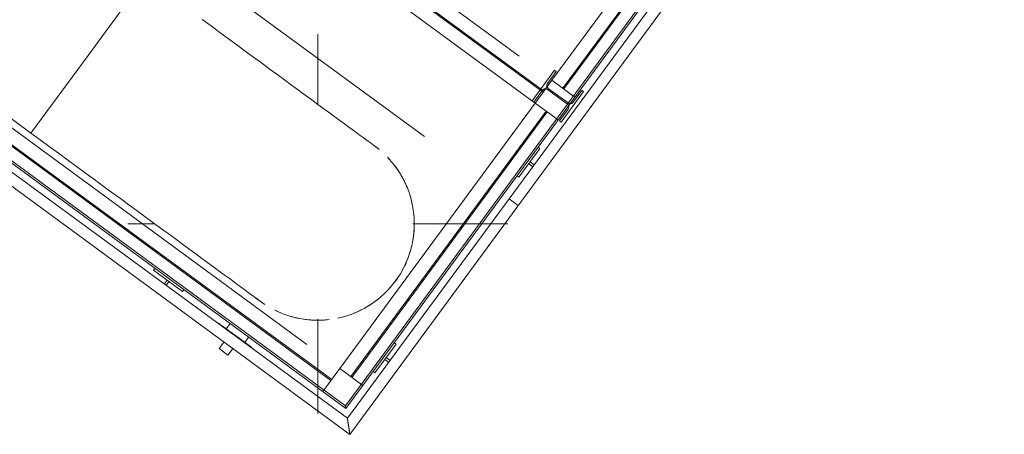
# Model space of a CAD drawing. Header units: metres. Extents: x 135583 to 135939, y 457896 to 458258.
# Tile 519 of 599: x 135692.24 to 135696.39, y 458159.47 to 458161.22. Entities that reach past the tile are written whole.
import ezdxf

# ---------------------------------------------------------------- set-up
doc = ezdxf.new("R2010")
doc.units = ezdxf.units.M
doc.linetypes.add('Hidden', pattern=[4, 2, -2])
doc.layers.add('NIEUWE INSTALLATIE', color=250, linetype='Continuous', lineweight=0)

msp = doc.modelspace()

# ---------------------------------------------------------------- linework, layer by layer
at = {"layer": 'NIEUWE INSTALLATIE'}
for p, q in [((135696.5096, 458163.4696), (135693.6228, 458159.5403)), ((135693.6331, 458159.4728), (135696.548, 458163.4403)), ((135693.6147, 458159.5935), (135696.3014, 458163.2506)), ((135696.3097, 458163.2483), (135693.6164, 458159.5823)), ((135692.7717, 458161.3985), (135692.531, 458161.0709)), ((135691.4783, 458161.3399), (135692.2903, 458160.7433)), ((135693.4981, 458160.8643), (135693.4981, 458161.1604)), ((135692.531, 458161.0709), (135692.2903, 458160.7433)), ((135691.5631, 458160.9937), (135693.6331, 458159.4728)), ((135693.6228, 458159.5403), (135691.6306, 458161.004)), ((135693.6164, 458159.5823), (135691.6726, 458161.0104)), ((135691.6838, 458161.0121), (135693.6147, 458159.5935)), ((135694.5227, 458160.789), (135694.6174, 458160.9179)), ((135694.5227, 458160.789), (135694.6174, 458160.9179)), ((135694.5227, 458160.789), (135694.6174, 458160.9179)), ((135694.6102, 458160.9232), (135694.5735, 458160.8733)), ((135694.6102, 458160.9232), (135694.5735, 458160.8733)), ((135694.6102, 458160.9232), (135694.5735, 458160.8733)), ((135694.6174, 458160.9179), (135694.6102, 458160.9232)), ((135694.6174, 458160.9179), (135694.6102, 458160.9232)), ((135694.6174, 458160.9179), (135694.6102, 458160.9232)), ((135694.5522, 458160.8442), (135694.5155, 458160.7943)), ((135694.5522, 458160.8442), (135694.5155, 458160.7943)), ((135694.5522, 458160.8442), (135694.5155, 458160.7943)), ((135694.5155, 458160.7943), (135694.5227, 458160.789)), ((135694.5155, 458160.7943), (135694.5227, 458160.789)), ((135694.5155, 458160.7943), (135694.5227, 458160.789)), ((135694.4337, 458160.678), (135694.3449, 458160.5571)), ((135694.4257, 458160.6839), (135694.4337, 458160.678)), ((135694.3864, 458160.6135), (135694.3923, 458160.6216)), ((135694.3923, 458160.6216), (135694.4088, 458160.6094)), ((135694.4029, 458160.6013), (135694.3864, 458160.6135)), ((135694.3449, 458160.5571), (135694.3369, 458160.563)), ((135692.6981, 458160.3604), (135692.8126, 458160.3604)), ((135693.8984, 458160.3604), (135694.2981, 458160.3604)), ((135692.807, 458160.1645), (135692.813, 458160.1726)), ((135692.9279, 458160.0757), (135692.807, 458160.1645)), ((135692.8513, 458160.1065), (135692.8634, 458160.1231)), ((135692.8715, 458160.1172), (135692.8594, 458160.1006)), ((135692.8634, 458160.1231), (135692.8715, 458160.1172)), ((135692.9338, 458160.0838), (135692.9279, 458160.0757)), ((135693.4981, 458159.5604), (135693.4981, 458159.9581)), ((135693.1296, 458159.94), (135693.113, 458159.9174)), ((135693.1517, 458159.889), (135693.2198, 458159.8389)), ((135693.1904, 458159.8605), (135693.207, 458159.8831)), ((135693.0829, 458159.8341), (135693.1042, 458159.8632)), ((135693.1199, 458159.8068), (135693.0829, 458159.8341)), ((135693.1413, 458159.8359), (135693.1199, 458159.8068)), ((135693.8276, 458159.853), (135693.7388, 458159.7321)), ((135693.8196, 458159.8589), (135693.8276, 458159.853)), ((135693.7803, 458159.7885), (135693.7862, 458159.7966)), ((135693.7968, 458159.7764), (135693.7803, 458159.7885)), ((135693.7862, 458159.7966), (135693.8027, 458159.7844)), ((135693.7388, 458159.7321), (135693.7308, 458159.738)), ((135693.6164, 458159.5823), (135693.6147, 458159.5935))]:
    msp.add_line(p, q, dxfattribs=at)
at = {"layer": 'NIEUWE INSTALLATIE', "linetype": 'Hidden'}
for p, q in [((135694.4842, 458160.9662), (135696.1656, 458163.2548)), ((135694.4842, 458160.9662), (135696.1656, 458163.2548)), ((135694.4842, 458160.9662), (135696.1656, 458163.2548)), ((135694.5305, 458160.9321), (135696.2119, 458163.2207)), ((135694.5305, 458160.9321), (135696.2119, 458163.2207)), ((135694.5305, 458160.9321), (135696.2119, 458163.2207)), ((135694.5345, 458160.9292), (135696.2159, 458163.2178)), ((135694.5345, 458160.9292), (135696.2159, 458163.2178)), ((135694.5345, 458160.9292), (135696.2159, 458163.2178)), ((135692.7338, 458162.2522), (135694.4842, 458160.9662)), ((135692.7338, 458162.2522), (135694.4842, 458160.9662)), ((135694.4472, 458160.9158), (135692.6968, 458162.2018)), ((135694.4472, 458160.9158), (135692.6968, 458162.2018)), ((135694.4501, 458160.9198), (135692.6997, 458162.2058)), ((135694.4501, 458160.9198), (135692.6997, 458162.2058)), ((135694.4131, 458160.8695), (135692.6627, 458162.1554)), ((135694.4131, 458160.8695), (135692.6627, 458162.1554)), ((135692.3351, 458161.9122), (135694.2789, 458160.4842)), ((135692.3351, 458161.9122), (135694.2789, 458160.4842)), ((135691.8403, 458161.0361), (135693.5907, 458159.7501)), ((135691.8403, 458161.0361), (135693.5907, 458159.7501)), ((135693.5567, 458159.7038), (135691.8063, 458160.9897)), ((135693.5567, 458159.7038), (135691.8063, 458160.9897)), ((135694.4949, 458161.0079), (135694.4002, 458160.8789)), ((135694.4949, 458161.0079), (135694.4002, 458160.8789)), ((135694.4949, 458161.0079), (135694.4002, 458160.8789)), ((135694.4949, 458161.0079), (135694.4002, 458160.8789)), ((135694.4655, 458160.9526), (135694.5022, 458161.0026)), ((135694.4655, 458160.9526), (135694.5022, 458161.0026)), ((135694.4655, 458160.9526), (135694.5022, 458161.0026)), ((135694.4655, 458160.9526), (135694.5022, 458161.0026)), ((135694.5022, 458161.0026), (135694.4949, 458161.0079)), ((135694.5022, 458161.0026), (135694.4949, 458161.0079)), ((135694.5022, 458161.0026), (135694.4949, 458161.0079)), ((135694.5022, 458161.0026), (135694.4949, 458161.0079)), ((135693.5537, 458159.6997), (135691.8033, 458160.9857)), ((135693.5537, 458159.6997), (135691.8033, 458160.9857)), ((135694.4842, 458160.9662), (135694.4131, 458160.8695)), ((135694.4842, 458160.9662), (135694.4131, 458160.8695)), ((135694.5809, 458160.8951), (135694.4842, 458160.9662)), ((135694.5809, 458160.8951), (135694.4842, 458160.9662)), ((135694.5809, 458160.8951), (135694.4842, 458160.9662)), ((135694.4075, 458160.8736), (135694.4442, 458160.9236)), ((135694.4075, 458160.8736), (135694.4442, 458160.9236)), ((135694.4075, 458160.8736), (135694.4442, 458160.9236)), ((135694.4075, 458160.8736), (135694.4442, 458160.9236)), ((135694.4651, 458160.9268), (135694.549, 458160.8652)), ((135694.4651, 458160.9268), (135694.549, 458160.8652)), ((135694.4651, 458160.9268), (135694.549, 458160.8652)), ((135694.4651, 458160.9268), (135694.549, 458160.8652)), ((135694.5525, 458160.87), (135694.4687, 458160.9316)), ((135694.5525, 458160.87), (135694.4687, 458160.9316)), ((135694.5525, 458160.87), (135694.4687, 458160.9316)), ((135694.5525, 458160.87), (135694.4687, 458160.9316)), ((135693.5907, 458159.7501), (135694.4131, 458160.8695)), ((135693.5907, 458159.7501), (135694.4131, 458160.8695)), ((135694.4002, 458160.8789), (135694.4075, 458160.8736)), ((135694.4002, 458160.8789), (135694.4075, 458160.8736)), ((135694.4002, 458160.8789), (135694.4075, 458160.8736)), ((135694.4002, 458160.8789), (135694.4075, 458160.8736)), ((135694.4131, 458160.8695), (135694.5098, 458160.7984)), ((135694.4131, 458160.8695), (135694.5098, 458160.7984)), ((135693.6371, 458159.7161), (135694.4594, 458160.8354)), ((135693.6371, 458159.7161), (135694.4594, 458160.8354)), ((135693.6411, 458159.7131), (135694.4635, 458160.8325)), ((135693.6411, 458159.7131), (135694.4635, 458160.8325)), ((135694.3041, 458160.4656), (135694.3413, 458160.4383)), ((135694.3041, 458160.4656), (135694.3413, 458160.4383)), ((135693.5907, 458159.7501), (135693.5197, 458159.6534)), ((135693.5907, 458159.7501), (135693.5197, 458159.6534)), ((135693.6874, 458159.679), (135693.5907, 458159.7501)), ((135693.6874, 458159.679), (135693.5907, 458159.7501))]:
    msp.add_line(p, q, dxfattribs=at)
at = {"layer": 'NIEUWE INSTALLATIE', "flags": 128}
for points in [[(135693.7387, 458160.6879), (135693.7379, 458160.6885), (135693.7356, 458160.6902), (135693.7318, 458160.693), (135693.7264, 458160.697), (135693.7194, 458160.7021), (135693.711, 458160.7083), (135693.701, 458160.7156), (135693.6896, 458160.724), (135693.6767, 458160.7335), (135693.6624, 458160.744), (135693.6466, 458160.7556), (135693.6294, 458160.7682), (135693.6109, 458160.7818), (135693.591, 458160.7964), (135693.5698, 458160.812), (135693.5473, 458160.8285), (135693.5236, 458160.846), (135693.4987, 458160.8643), (135693.4726, 458160.8834), (135693.4454, 458160.9034), (135693.4171, 458160.9242), (135693.3878, 458160.9457), (135693.3575, 458160.968), (135693.3263, 458160.9909), (135693.2941, 458161.0145), (135693.2612, 458161.0387), (135693.2274, 458161.0635), (135693.193, 458161.0889), (135693.1578, 458161.1147), (135693.1221, 458161.141), (135693.0857, 458161.1676), (135693.0489, 458161.1947), (135693.0116, 458161.2221)], [(135692.2904, 458160.7434), (135692.3291, 458160.715), (135692.3677, 458160.6866), (135692.4062, 458160.6583), (135692.4445, 458160.6302), (135692.4825, 458160.6022), (135692.5203, 458160.5745), (135692.5577, 458160.547), (135692.5946, 458160.5199), (135692.6311, 458160.4931), (135692.667, 458160.4667), (135692.7023, 458160.4408), (135692.737, 458160.4153), (135692.7709, 458160.3904), (135692.8041, 458160.366), (135692.8365, 458160.3422), (135692.8679, 458160.3191), (135692.8985, 458160.2966), (135692.9281, 458160.2749), (135692.9566, 458160.2539), (135692.9841, 458160.2337), (135693.0105, 458160.2143), (135693.0358, 458160.1958), (135693.0598, 458160.1781), (135693.0826, 458160.1614), (135693.1042, 458160.1455), (135693.1244, 458160.1307), (135693.1433, 458160.1168), (135693.1609, 458160.1039), (135693.177, 458160.092), (135693.1918, 458160.0812), (135693.205, 458160.0714), (135693.2169, 458160.0627), (135693.2272, 458160.0551), (135693.2361, 458160.0486), (135693.2434, 458160.0432), (135693.2492, 458160.039), (135693.2535, 458160.0358), (135693.2562, 458160.0338), (135693.2574, 458160.0329)]]:
    msp.add_lwpolyline(points, dxfattribs=at)
at = {"layer": 'NIEUWE INSTALLATIE'}
for centre, radius, start, end in [((135693.4981, 458160.3604), 0.4065, 51.8432, 54.6933), ((135693.4981, 458160.3604), 0.4064, 50.5638, 53.696), ((135693.4981, 458160.3604), 0.4065, 51.4286, 52.3537), ((135693.4981, 458160.3604), 0.4064, 323.696, 43.696), ((135693.4981, 458160.3604), 0.4065, 41.8432, 43.696), ((135693.4981, 458160.3604), 0.4065, 31.8432, 36.1733), ((135693.4981, 458160.3604), 0.4065, 24.7757, 27.6651), ((135693.4981, 458160.3604), 0.4065, 21.8432, 26.8521), ((135693.4981, 458160.3604), 0.4065, 11.8432, 16.8521), ((135693.4981, 458160.3604), 0.4065, 1.8432, 6.8521), ((135693.4981, 458160.3604), 0.4065, 0, 1.5801), ((135693.4981, 458160.3604), 0.4065, 351.8432, 356.8521), ((135693.4981, 458160.3604), 0.4065, 358.9062, 360), ((135693.4981, 458160.3604), 0.4065, 341.8432, 346.8521), ((135693.4981, 458160.3604), 0.4065, 331.8432, 336.8521), ((135693.4981, 458160.3604), 0.4064, 283.696, 323.696), ((135693.4981, 458160.3604), 0.4065, 321.8432, 323.6185), ((135693.4981, 458160.3604), 0.4065, 323.696, 326.8521), ((135693.4981, 458160.3604), 0.4065, 311.8432, 316.8521), ((135693.4981, 458160.3604), 0.4064, 230.5168, 231.9798), ((135693.4981, 458160.3604), 0.4065, 231.9768, 233.0462), ((135693.4981, 458160.3604), 0.4065, 232.4757, 236.8521), ((135693.4981, 458160.3604), 0.4064, 232.5858, 236.7533), ((135693.4981, 458160.3604), 0.4065, 301.8432, 306.8521), ((135693.4981, 458160.3604), 0.4065, 306.6208, 309.6326), ((135693.4981, 458160.3604), 0.4064, 243.696, 273.696), ((135693.4981, 458160.3604), 0.4065, 243.696, 246.8521), ((135693.4981, 458160.3604), 0.4065, 291.8432, 296.8521), ((135693.4981, 458160.3604), 0.4065, 251.8432, 256.8521), ((135693.4981, 458160.3604), 0.4065, 256.0431, 258.8993), ((135693.4981, 458160.3604), 0.4065, 261.8432, 266.8521), ((135693.4981, 458160.1572), 0.2032, 267.4958, 270), ((135693.4981, 458160.3604), 0.4065, 271.8432, 276.8521), ((135693.4981, 458160.3604), 0.4065, 281.8432, 286.8521)]:
    msp.add_arc(centre, radius, start, end, dxfattribs=at)
at = {"layer": 'NIEUWE INSTALLATIE', "linetype": 'Hidden'}
for centre, major_axis, start_param, end_param in [((135694.4776, 458160.9437), (-0.0056, 0.0139), 0.553574, 2.124371), ((135694.4776, 458160.9437), (-0.0056, 0.0139), 0.553574, 2.124371), ((135694.4776, 458160.9437), (-0.0056, 0.0139), 0.553574, 2.124371), ((135694.4776, 458160.9437), (-0.0056, 0.0139), 0.553574, 2.124371), ((135694.4563, 458160.9147), (-0.0078, 0.0128), 5.105088, 6.675884), ((135694.4563, 458160.9147), (-0.0078, 0.0128), 5.105088, 6.675884), ((135694.4563, 458160.9147), (-0.0078, 0.0128), 5.105088, 6.675884), ((135694.4563, 458160.9147), (-0.0078, 0.0128), 5.105088, 6.675884), ((135694.5401, 458160.8531), (-0.015, 0.0012), 3.635216, 4.158815), ((135694.5401, 458160.8531), (-0.015, 0.0012), 3.635216, 4.158815), ((135694.5401, 458160.8531), (-0.015, 0.0012), 3.635216, 4.158815), ((135694.5401, 458160.8531), (-0.015, 0.0012), 3.635216, 4.158815), ((135694.5614, 458160.8821), (-0.006, 0.0137), 2.094395, 2.617994), ((135694.5614, 458160.8821), (-0.006, 0.0137), 2.094395, 2.617994), ((135694.5614, 458160.8821), (-0.006, 0.0137), 2.094395, 2.617994), ((135694.5614, 458160.8821), (-0.006, 0.0137), 2.094395, 2.617994)]:
    msp.add_ellipse(centre, major_axis=major_axis, ratio=1, start_param=start_param, end_param=end_param, dxfattribs=at)
at = {"layer": 'NIEUWE INSTALLATIE'}
for centre, major_axis, ratio, start_param, end_param in [((135694.5614, 458160.8821), (-0.015, 0.0012), 1, 1.540821, 2.588018), ((135694.5614, 458160.8821), (-0.015, 0.0012), 1, 1.540821, 2.588018), ((135694.5614, 458160.8821), (-0.015, 0.0012), 1, 1.540821, 2.588018), ((135694.5401, 458160.8531), (-0.0138, 0.0059), 1, 2.911995, 3.959193), ((135694.5401, 458160.8531), (-0.0138, 0.0059), 1, 2.911995, 3.959193), ((135694.5401, 458160.8531), (-0.0138, 0.0059), 1, 2.911995, 3.959193), ((135693.1517, 458159.889), (-0.0705, 0.0518), 0.000001, 4.712389, 6.544985)]:
    msp.add_ellipse(centre, major_axis=major_axis, ratio=ratio, start_param=start_param, end_param=end_param, dxfattribs=at)
msp.add_open_spline([(135693.6331, 458159.4728), (135693.6331, 458159.4728), (135693.633, 458159.4734), (135693.6328, 458159.4753), (135693.6325, 458159.4773), (135693.6321, 458159.4793), (135693.6318, 458159.4812), (135693.6316, 458159.4832), (135693.6311, 458159.486), (135693.6306, 458159.489), (135693.6303, 458159.4916), (135693.6299, 458159.4936), (135693.6296, 458159.4957), (135693.6293, 458159.4978), (135693.629, 458159.5), (135693.6286, 458159.5022), (135693.6283, 458159.5044), (135693.628, 458159.5066), (135693.6276, 458159.5088), (135693.6273, 458159.511), (135693.627, 458159.5132), (135693.6266, 458159.5153), (135693.6263, 458159.5174), (135693.626, 458159.5195), (135693.6257, 458159.5215), (135693.6254, 458159.5235), (135693.6251, 458159.5253), (135693.6247, 458159.5277), (135693.6244, 458159.53), (135693.6241, 458159.532), (135693.6238, 458159.5338), (135693.6235, 458159.5359), (135693.6232, 458159.5378), (135693.6229, 458159.5398), (135693.6228, 458159.5403), (135693.6228, 458159.5403)], degree=3, knots=[0, 0, 0, 0, 0.083333, 0.125, 0.166667, 0.208333, 0.229167, 0.25, 0.291667, 0.333333, 0.354167, 0.375, 0.395833, 0.416667, 0.4375, 0.458333, 0.479167, 0.5, 0.520833, 0.541667, 0.5625, 0.583333, 0.604167, 0.625, 0.645833, 0.666667, 0.6875, 0.708333, 0.75, 0.770833, 0.791667, 0.833333, 0.875, 0.916667, 1, 1, 1, 1], dxfattribs=at)

doc.saveas('drawing.dxf')
